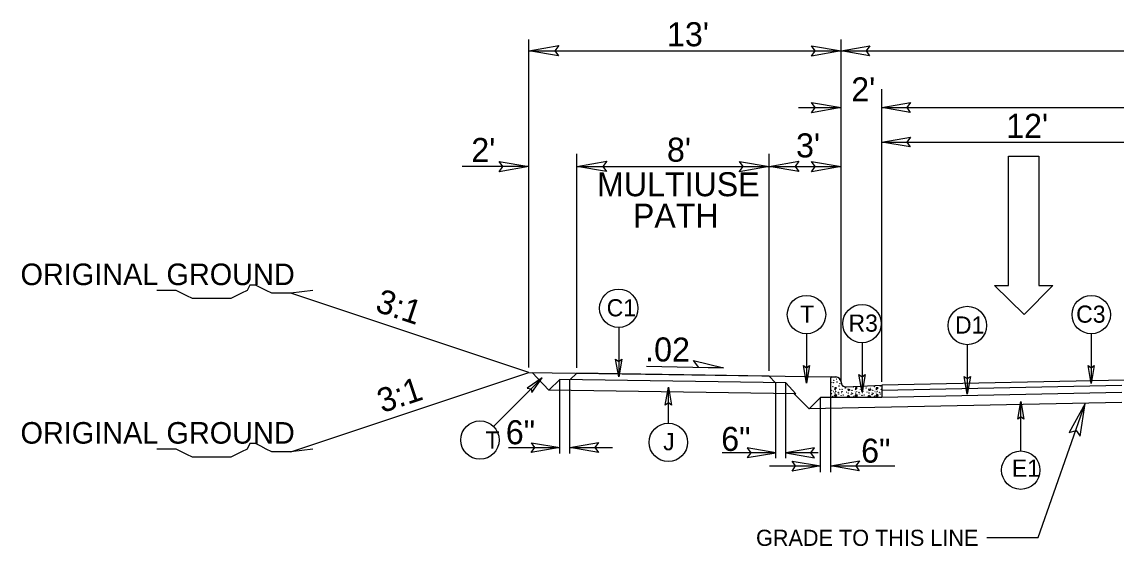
# Model space of a CAD drawing. Extents: x 958711 to 962106, y 831169 to 840840.
# Drawn here: x 960954.4 to 961309.3, y 839353.5 to 839523.7 of the extents above; entities that cross this region are included whole.
import ezdxf

# ---------------------------------------------------------------- set-up
doc = ezdxf.new("R2010")
doc.units = 0
for name, color, linetype in [('Old_Level_1', 7, 'Continuous'), ('Old_Level_11', 7, 'Continuous'), ('Old_Level_21', 7, 'Continuous'), ('Old_Level_3', 7, 'Continuous'), ('Prop Dimension Text', 7, 'Continuous'), ('Prop Lane Arrow CELL', 7, 'Continuous'), ('Typical ID Circle CELL', 7, 'Continuous'), ('Typical Terminator CELL', 7, 'Continuous'), ('Typical Text ID Circle CELL', 7, 'Continuous')]:
    doc.layers.add(name, color=color, linetype=linetype)

# ---------------------------------------------------------------- blocks, each defined once
blk = doc.blocks.new('Lane Arrow Through')
at = {"layer": 'Prop Lane Arrow CELL'}
for p, q in [((-3.15, 1.6), (-3.15, 3.1)), ((-3.15, 3.1), (0, 0)), ((-17.15, 1.6), (-3.15, 1.6)), ((-17.15, -1.7), (-17.15, 1.6)), ((0, 0), (-3.15, -3.2)), ((-3.15, -1.7), (-17.15, -1.7)), ((-3.15, -3.2), (-3.15, -1.7))]:
    blk.add_line(p, q, dxfattribs=at)

msp = doc.modelspace()

# ---------------------------------------------------------------- linework, layer by layer
at = {"layer": 'Old_Level_1'}
for p, q in [((961118.84, 839411.5), (961118.84, 839518)), ((961220.11, 839407.09), (961220.11, 839518)), ((961118.84, 839514.28), (961220.11, 839514.28)), ((961220.11, 839514.28), (961663.3, 839514.28)), ((961233.32, 839406.85), (961233.32, 839501.83)), ((961206.29, 839495.91), (961220.11, 839495.91)), ((961233.32, 839495.91), (961420.28, 839495.91)), ((961233.32, 839484.66), (961326.8, 839484.66)), ((961134.42, 839411.38), (961134.42, 839480.89)), ((961196.74, 839410.41), (961196.74, 839480.89)), ((961118.84, 839476.73), (961097.15, 839476.73)), ((961134.42, 839476.73), (961196.74, 839476.73)), ((961196.74, 839476.73), (961220.11, 839476.73)), ((961118.84, 839409.88), (961041.66, 839435.61)), ((961157.01, 839411.9), (961181.99, 839411.4)), ((961041.66, 839384.15), (961118.84, 839409.88)), ((961118.84, 839409.88), (961217.04, 839408.43)), ((961119.92, 839409.86), (961125.33, 839404.18)), ((961134.42, 839409.65), (961132.17, 839407.5)), ((961196.74, 839408.73), (961134.42, 839409.65)), ((961196.74, 839408.73), (961198.85, 839406.52)), ((961420.28, 839409.56), (961233.32, 839405.77)), ((961128.87, 839407.55), (961125.33, 839404.18)), ((961202.15, 839406.47), (961128.87, 839407.55)), ((961128.87, 839383.55), (961128.87, 839407.47)), ((961132.17, 839383.55), (961132.17, 839407.5)), ((961198.9, 839382.03), (961198.9, 839406.52)), ((961202.15, 839406.47), (961205.45, 839403)), ((961202.2, 839382.03), (961202.2, 839406.47)), ((961311.12, 839405.62), (961233.32, 839404.05)), ((961205.45, 839403), (961125.33, 839404.18)), ((961209.76, 839398.04), (961204.79, 839403.01)), ((961213.45, 839401.73), (961209.76, 839398.04)), ((961216.75, 839401.79), (961213.45, 839401.73)), ((961213.45, 839377.57), (961213.45, 839401.53)), ((961216.75, 839377.57), (961216.75, 839401.53)), ((961311.12, 839403.37), (961233.32, 839401.79)), ((961311.12, 839400.09), (961209.76, 839398.04)), ((961284, 839356.29), (961299.29, 839399.85)), ((961112.27, 839385.5), (961128.87, 839385.5)), ((961132.17, 839385.5), (961145.9, 839385.5)), ((961198.9, 839383.82), (961181.57, 839383.82)), ((961212.62, 839383.82), (961202.2, 839383.82)), ((961196.85, 839379.53), (961213.45, 839379.53)), ((961216.75, 839379.53), (961237.55, 839379.53)), ((961267.38, 839356.29), (961284, 839356.29))]:
    msp.add_line(p, q, dxfattribs=at)
at = {"layer": 'Old_Level_11'}
for p, q in [((961173.98, 839411.55), (961172.25, 839413.81)), ((961172.25, 839413.81), (961181.99, 839411.4)), ((961181.99, 839411.4), (961173.98, 839411.55))]:
    msp.add_line(p, q, dxfattribs=at)
for points in [[(961128.45, 839512.63), (961118.84, 839514.28), (961128.51, 839515.99), (961127.28, 839514.28)], [(961210.51, 839515.94), (961220.11, 839514.28), (961210.45, 839512.57), (961211.68, 839514.28)], [(961210.51, 839497.56), (961220.11, 839495.91), (961210.45, 839494.19), (961211.68, 839495.91)], [(961109.24, 839478.38), (961118.84, 839476.73), (961109.18, 839475.01), (961110.41, 839476.73)], [(961144.03, 839475.07), (961134.42, 839476.73), (961144.09, 839478.43), (961142.86, 839476.73)], [(961187.14, 839478.38), (961196.74, 839476.73), (961187.08, 839475.01), (961188.31, 839476.73)], [(961206.35, 839475.07), (961196.74, 839476.73), (961206.41, 839478.43), (961205.18, 839476.73)], [(961210.51, 839478.38), (961220.11, 839476.73), (961210.45, 839475.01), (961211.68, 839476.73)], [(961297.6, 839389.26), (961299.29, 839399.85), (961294.08, 839390.39), (961296.29, 839391.08)]]:
    msp.add_lwpolyline(points, close=True, dxfattribs=at)
at = {"layer": 'Old_Level_21'}
for points in [[(961048.75, 839436.49), (961041.66, 839435.61), (961039.88, 839435.61), (961037.22, 839435.61), (961035.45, 839435.61), (961033.68, 839436.49), (961031.9, 839437.39), (961030.13, 839438.27), (961028.35, 839438.27), (961027.46, 839436.49), (961025.69, 839435.61), (961023.92, 839434.71), (961022.15, 839433.84), (961020.37, 839433.84), (961018.6, 839433.84), (961016.82, 839433.84), (961015.05, 839433.84), (961013.28, 839433.84), (961011.51, 839433.84), (961009.73, 839433.84), (961007.96, 839434.71), (961006.19, 839435.61), (961004.42, 839436.49), (961001.75, 839436.49), (960999.98, 839436.49), (960998.2, 839436.49)], [(961048.75, 839385.03), (961041.66, 839384.15), (961039.88, 839384.15), (961037.22, 839384.15), (961035.45, 839384.15), (961033.68, 839385.03), (961031.9, 839385.92), (961030.13, 839386.8), (961028.35, 839386.8), (961027.46, 839385.03), (961025.69, 839384.15), (961023.92, 839383.25), (961022.15, 839382.38), (961020.37, 839382.38), (961018.6, 839382.38), (961016.82, 839382.38), (961015.05, 839382.38), (961013.28, 839382.38), (961011.51, 839382.38), (961009.73, 839382.38), (961007.96, 839383.25), (961006.19, 839384.15), (961004.42, 839385.03), (961001.75, 839385.03), (960999.98, 839385.03), (960998.2, 839385.03)]]:
    msp.add_lwpolyline(points, dxfattribs=at)
at = {"layer": 'Old_Level_3'}
for p, q in [((961216.75, 839405.11), (961216.75, 839408.14)), ((961217.04, 839408.43), (961218.41, 839408.43)), ((961216.75, 839401.79), (961216.75, 839405.11)), ((961218.02, 839404.88), (961218.02, 839404.3)), ((961218.61, 839404.85), (961218.02, 839404.88)), ((961218.02, 839404.3), (961218.61, 839404.85)), ((961220.2, 839406.38), (961220.09, 839406.23)), ((961220.09, 839406.23), (961220.23, 839406.27)), ((961221.78, 839405.2), (961233.32, 839405.77)), ((961221.78, 839405.2), (961221.78, 839405.2)), ((961224.75, 839404.88), (961224.75, 839404.3)), ((961225.34, 839404.85), (961224.75, 839404.88)), ((961224.75, 839404.3), (961225.34, 839404.85)), ((961231.48, 839404.88), (961231.48, 839404.3)), ((961232.06, 839404.85), (961231.48, 839404.88)), ((961231.48, 839404.3), (961232.06, 839404.85)), ((961233.32, 839405.77), (961233.32, 839401.79)), ((961233.32, 839401.79), (961216.75, 839401.79)), ((961217.94, 839402.18), (961218.4, 839402.83)), ((961218.57, 839402.21), (961217.94, 839402.18)), ((961218.4, 839402.83), (961218.57, 839402.21)), ((961222.05, 839401.91), (961222.39, 839402.52)), ((961222.95, 839402.12), (961222.05, 839401.91)), ((961222.24, 839404.47), (961222.33, 839403.99)), ((961223.07, 839404.24), (961222.24, 839404.47)), ((961222.33, 839403.99), (961223.07, 839404.24)), ((961222.39, 839402.52), (961222.95, 839402.12)), ((961224.67, 839402.18), (961225.13, 839402.83)), ((961225.3, 839402.21), (961224.67, 839402.18)), ((961225.13, 839402.83), (961225.3, 839402.21)), ((961228.78, 839401.91), (961229.12, 839402.52)), ((961229.68, 839402.12), (961228.78, 839401.91)), ((961228.97, 839404.47), (961229.07, 839403.99)), ((961229.8, 839404.24), (961228.97, 839404.47)), ((961229.07, 839403.99), (961229.8, 839404.24)), ((961229.12, 839402.52), (961229.68, 839402.12)), ((961231.39, 839402.18), (961231.85, 839402.83)), ((961232.04, 839402.21), (961231.39, 839402.18)), ((961231.85, 839402.83), (961232.04, 839402.21))]:
    msp.add_line(p, q, dxfattribs=at)
for centre in [(961216.81, 839406.69), (961217.44, 839405.31), (961217.57, 839406.6), (961217.72, 839407.34), (961218.58, 839407.71), (961218.74, 839406.79), (961219.38, 839405.5), (961219.69, 839407.59), (961219.72, 839406.29), (961220.49, 839405.46), (961221.47, 839404.85), (961222.92, 839404.69), (961228.2, 839404.85), (961229.65, 839404.69), (961230.9, 839405.31), (961232.84, 839405.5), (961216.9, 839404.11), (961216.93, 839401.93), (961217.01, 839403.04), (961217.44, 839402.18), (961217.6, 839403.71), (961218.12, 839403.25), (961218.37, 839403.8), (961219.17, 839403.46), (961219.32, 839402.92), (961219.66, 839404.39), (961220.12, 839402.46), (961220.27, 839403.38), (961220.37, 839403.65), (961220.4, 839404.45), (961220.8, 839402.61), (961221.75, 839403.5), (961222.4, 839403.22), (961223.35, 839402.7), (961223.44, 839403.22), (961223.63, 839404.11), (961223.66, 839401.93), (961223.74, 839403.04), (961224.17, 839402.18), (961224.33, 839403.71), (961224.85, 839403.25), (961225.09, 839403.8), (961225.89, 839403.46), (961226.05, 839402.92), (961226.39, 839404.39), (961226.85, 839402.46), (961227, 839403.38), (961227.09, 839403.65), (961227.13, 839404.45), (961227.53, 839402.61), (961228.48, 839403.5), (961229.12, 839403.22), (961230.08, 839402.7), (961230.17, 839403.22), (961230.36, 839404.11), (961230.39, 839401.93), (961230.47, 839403.04), (961230.9, 839402.18), (961231.05, 839403.71), (961231.58, 839403.25), (961231.82, 839403.8), (961232.62, 839403.46), (961232.78, 839402.92), (961233.12, 839404.39)]:
    msp.add_circle(centre, 0.0432, dxfattribs=at)
for centre, radius, start, end in [((961217.04, 839408.14), 0.287, 90, 180), ((961216.93, 839408.36), 0.0432, 259.6531, 10.3469), ((961218.41, 839406.77), 1.66, 1.0734, 90), ((961221.7, 839406.83), 1.64, 181.0734, 272.8624), ((961224.17, 839405.31), 0.0432, 167.7795, 17.938), ((961227.22, 839405.46), 0.0432, 169.8374, 15.8801), ((961216.71, 839403.22), 0.0432, 330.4173, 29.5827)]:
    msp.add_arc(centre, radius, start, end, dxfattribs=at)
at = {"layer": 'Typical ID Circle CELL'}
for p, q in [((961147.97, 839424.51), (961147.97, 839408.42)), ((961208.87, 839422.46), (961208.87, 839406.37)), ((961301.21, 839422.43), (961301.21, 839406.35)), ((961226.87, 839419.53), (961226.87, 839403.44)), ((961261.02, 839418.91), (961261.02, 839402.82)), ((961107.37, 839392.35), (961123.15, 839408.13)), ((961164.07, 839393.41), (961164.07, 839405.08)), ((961278.35, 839384.4), (961278.35, 839400.49))]:
    msp.add_line(p, q, dxfattribs=at)
for centre in [(961147.97, 839430.73), (961208.87, 839428.68), (961301.21, 839428.66), (961226.87, 839425.75), (961261.02, 839425.13), (961102.97, 839387.95), (961164.07, 839387.19), (961278.35, 839378.17)]:
    msp.add_circle(centre, 6.23, dxfattribs=at)
at = {"layer": 'Typical Terminator CELL'}
for points in [[(961229.34, 839512.7), (961220.11, 839514.28), (961229.39, 839515.92), (961228.21, 839514.28)], [(961242.54, 839494.32), (961233.32, 839495.91), (961242.6, 839497.55), (961241.42, 839495.91)], [(961242.54, 839483.07), (961233.32, 839484.66), (961242.6, 839486.3), (961241.42, 839484.66)], [(961148.96, 839414.18), (961147.97, 839408.42), (961146.95, 839414.21), (961147.97, 839413.48)], [(961209.87, 839412.13), (961208.87, 839406.37), (961207.85, 839412.17), (961208.87, 839411.43)], [(961302.21, 839412.11), (961301.21, 839406.35), (961300.19, 839412.14), (961301.21, 839411.41)], [(961227.86, 839409.2), (961226.87, 839403.44), (961225.85, 839409.23), (961226.87, 839408.5)], [(961262.01, 839408.59), (961261.02, 839402.82), (961260, 839408.62), (961261.02, 839407.88)], [(961119.77, 839403.35), (961123.15, 839408.13), (961118.33, 839404.75), (961119.57, 839404.55)], [(961163.08, 839399.31), (961164.07, 839405.08), (961165.1, 839399.28), (961164.07, 839400.02)], [(961277.36, 839394.72), (961278.35, 839400.49), (961279.38, 839394.69), (961278.35, 839395.43)], [(961119.65, 839387.09), (961128.87, 839385.5), (961119.59, 839383.86), (961120.77, 839385.5)], [(961141.39, 839383.92), (961132.17, 839385.5), (961141.44, 839387.14), (961140.26, 839385.5)], [(961189.68, 839382.23), (961198.9, 839383.82), (961189.63, 839385.45), (961190.81, 839383.82)], [(961211.43, 839385.4), (961202.2, 839383.82), (961211.48, 839382.18), (961210.3, 839383.82)], [(961204.22, 839381.12), (961213.45, 839379.53), (961204.17, 839377.89), (961205.35, 839379.53)], [(961225.97, 839377.94), (961216.75, 839379.53), (961226.02, 839381.17), (961224.84, 839379.53)]]:
    msp.add_lwpolyline(points, close=True, dxfattribs=at)

# ---------------------------------------------------------------- block references
at = {"layer": 'Old_Level_1', "xscale": 3, "yscale": 3, "rotation": -90.00000000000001}
msp.add_blockref('Lane Arrow Through', (961279.46, 839428.69), dxfattribs=at)

# ---------------------------------------------------------------- texts
at = {"layer": 'Old_Level_1'}
msp.add_text('GRADE TO THIS LINE', height=5.2473, dxfattribs=at).set_placement((961192.5, 839353.59))
at = {"layer": 'Old_Level_21'}
for p in [(960953.97, 839438.24), (960953.97, 839386.78)]:
    msp.add_text('ORIGINAL GROUND', height=7, dxfattribs=at).set_placement(p)
at = {"layer": 'Old_Level_3'}
for s, p in [("13'", (961163.64, 839515.77)), ("2'", (961223.38, 839497.86)), ("3'", (961205.48, 839479.69)), ("2'", (961100.17, 839478.2)), ("8'", (961163.62, 839478.29)), ('MULTIUSE', (961140.93, 839467.09)), ('PATH', (961152.56, 839456.86))]:
    msp.add_text(s, height=7.801, dxfattribs=at).set_placement(p)
for s, rotation, p in [('3:1', 341.5652, (961068.66, 839429.84)), ('.02', 359.4336, (961156.52, 839413.52)), ('3:1', 18.4348, (961071.25, 839396.66))]:
    msp.add_text(s, height=7.801, rotation=rotation, dxfattribs=at).set_placement(p)
at = {"layer": 'Prop Dimension Text'}
for s, p in [("12'", (961273.63, 839486.04)), ('6"', (961111.35, 839386.58)), ('6"', (961181.21, 839384.42)), ('6"', (961226.59, 839380.61))]:
    msp.add_text(s, height=7.801, rotation=0, dxfattribs=at).set_placement(p)
at = {"layer": 'Typical Text ID Circle CELL'}
for s, height, p in [('C1', 5.572, (961144.07, 839428.1)), ('T', 5.57, (961206.83, 839426.05)), ('C3', 5.572, (961296.32, 839426.03)), ('R3', 5.572, (961222.49, 839423.12)), ('D1', 5.572, (961257.03, 839422.5)), ('J', 5.57, (961162.39, 839384.63)), ('E1', 5.572, (961275.47, 839376.04))]:
    msp.add_text(s, height=height, dxfattribs=at).set_placement(p)
msp.add_text('T', height=5.57, rotation=360, dxfattribs=at).set_placement((961104.72, 839385.16))

doc.saveas('drawing.dxf')
